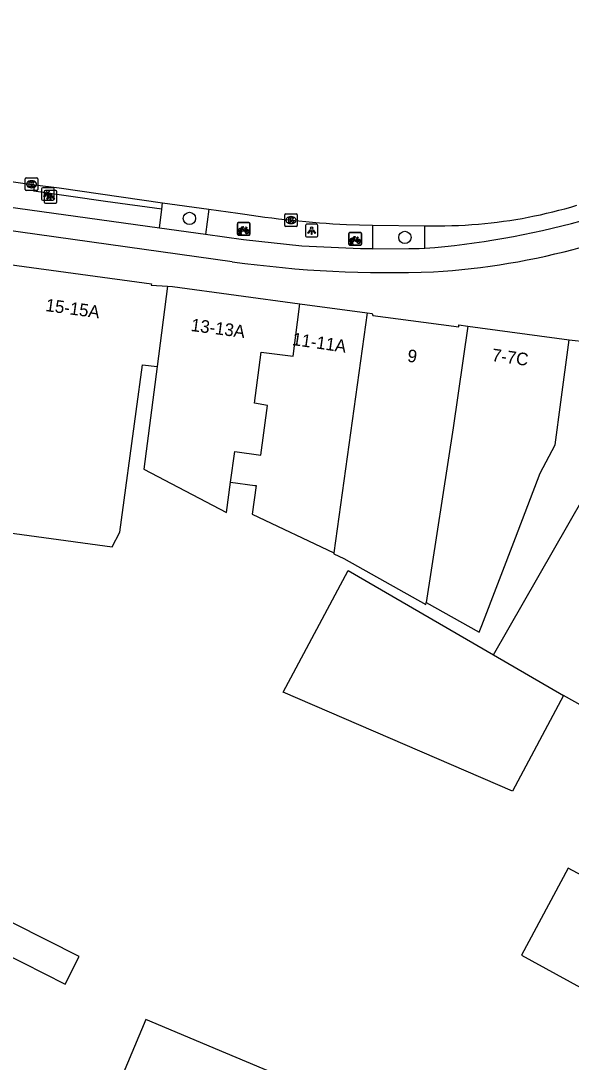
# Model space of a CAD drawing. Extents: x 160664 to 161506, y 382245 to 383288.
# Drawn here: x 161037.8 to 161081.5, y 383171.1 to 383253.8 of the extents above; entities that cross this region are included whole.
import ezdxf

# ---------------------------------------------------------------- set-up
doc = ezdxf.new("R2010")
doc.units = 0
for name, color, linetype in [('IMGEO_Berm_open', 7, 'Continuous'), ('IMGEO_Boom', 7, 'Continuous'), ('IMGEO_Fietsenrek', 7, 'Continuous'), ('IMGEO_Fietspad_gesloten', 7, 'Continuous'), ('IMGEO_Kolk', 7, 'Continuous'), ('IMGEO_Lichtpunt', 7, 'Continuous'), ('IMGEO_Pand', 7, 'Continuous'), ('IMGEO_Pand_nummerreeks', 7, 'Continuous'), ('IMGEO_Rijbaan_lokaal_gesloten', 7, 'Continuous'), ('IMGEO_Voetpad_open', 7, 'Continuous')]:
    doc.layers.add(name, color=color, linetype=linetype)

msp = doc.modelspace()

# ---------------------------------------------------------------- linework, layer by layer
at = {"layer": 'IMGEO_Berm_open'}
for points in [[(161048.826, 383237.337), (161049.023, 383238.842)], [(161052.73, 383238.834), (161052.487, 383236.832)], [(161065.725, 383237.582), (161065.737, 383235.686)]]:
    msp.add_lwpolyline(points, dxfattribs=at)
at = {"layer": 'IMGEO_Boom'}
for centre in [(161051.206, 383238.107), (161068.301, 383236.601)]:
    msp.add_circle(centre, 0.489, dxfattribs=at)
at = {"layer": 'IMGEO_Fietsenrek'}
for p, q in [((161055.007, 383236.846), (161055.007, 383237.687)), ((161055.007, 383237.687), (161055.007, 383236.846)), ((161055.082, 383237.771), (161055.923, 383237.771)), ((161055.923, 383237.771), (161055.082, 383237.771)), ((161055.134, 383236.855), (161055.173, 383237.015)), ((161055.245, 383237.027), (161055.244, 383237.031)), ((161055.276, 383237.038), (161055.277, 383237.031)), ((161055.694, 383237.32), (161055.73, 383237.225)), ((161056.007, 383237.696), (161056.007, 383236.855)), ((161056.007, 383236.855), (161056.007, 383237.696)), ((161055.932, 383236.771), (161055.091, 383236.771)), ((161055.091, 383236.771), (161055.932, 383236.771)), ((161055.168, 383236.855), (161055.134, 383236.855)), ((161055.203, 383237.003), (161055.168, 383236.855)), ((161055.286, 383236.855), (161055.252, 383236.997)), ((161055.284, 383237.001), (161055.319, 383236.855)), ((161055.319, 383236.855), (161055.286, 383236.855)), ((161063.853, 383236.057), (161063.853, 383236.898)), ((161063.853, 383236.898), (161063.853, 383236.057)), ((161063.928, 383236.982), (161064.769, 383236.982)), ((161064.769, 383236.982), (161063.928, 383236.982)), ((161063.98, 383236.066), (161064.019, 383236.226)), ((161064.049, 383236.214), (161064.014, 383236.066)), ((161064.091, 383236.238), (161064.09, 383236.242)), ((161064.132, 383236.066), (161064.098, 383236.208)), ((161064.122, 383236.249), (161064.123, 383236.242)), ((161064.13, 383236.212), (161064.165, 383236.066)), ((161064.54, 383236.531), (161064.576, 383236.436)), ((161064.853, 383236.907), (161064.853, 383236.066)), ((161064.853, 383236.066), (161064.853, 383236.907)), ((161064.778, 383235.982), (161063.937, 383235.982)), ((161063.937, 383235.982), (161064.778, 383235.982)), ((161064.014, 383236.066), (161063.98, 383236.066)), ((161064.165, 383236.066), (161064.132, 383236.066))]:
    msp.add_line(p, q, dxfattribs=at)
for points in [[(161055.341, 383237.245), (161055.289, 383237.155), (161055.249, 383237.13), (161055.25, 383237.177), (161055.305, 383237.271)], [(161055.32, 383237.297), (161055.415, 383237.461), (161055.501, 383237.447), (161055.503, 383237.438), (161055.447, 383237.427), (161055.42, 383237.382), (161055.676, 383237.341)], [(161055.616, 383237.053), (161055.566, 383237.053), (161055.375, 383237.304), (161055.356, 383237.272)], [(161055.663, 383237.316), (161055.406, 383237.357), (161055.389, 383237.328), (161055.556, 383237.108), (161055.663, 383237.316)], [(161055.711, 383237.218), (161055.681, 383237.295), (161055.572, 383237.077), (161055.615, 383237.077)], [(161055.645, 383237.077), (161055.765, 383237.076), (161055.721, 383237.19)], [(161055.741, 383237.197), (161055.796, 383237.052), (161055.646, 383237.052)], [(161055.676, 383237.341), (161055.701, 383237.39), (161055.695, 383237.394), (161055.672, 383237.398), (161055.66, 383237.405), (161055.659, 383237.408), (161055.661, 383237.413), (161055.756, 383237.398), (161055.758, 383237.388), (161055.748, 383237.375), (161055.736, 383237.369), (161055.722, 383237.375), (161055.694, 383237.32)], [(161064.187, 383236.456), (161064.135, 383236.366), (161064.095, 383236.341), (161064.096, 383236.388), (161064.151, 383236.482)], [(161064.166, 383236.508), (161064.261, 383236.672), (161064.347, 383236.658), (161064.349, 383236.649), (161064.293, 383236.638), (161064.266, 383236.593), (161064.522, 383236.552)], [(161064.462, 383236.264), (161064.412, 383236.264), (161064.221, 383236.515), (161064.202, 383236.483)], [(161064.509, 383236.527), (161064.252, 383236.568), (161064.235, 383236.539), (161064.402, 383236.319), (161064.509, 383236.527)], [(161064.557, 383236.429), (161064.527, 383236.506), (161064.418, 383236.288), (161064.461, 383236.288)], [(161064.491, 383236.288), (161064.611, 383236.287), (161064.567, 383236.401)], [(161064.587, 383236.408), (161064.642, 383236.263), (161064.492, 383236.263)], [(161064.522, 383236.552), (161064.547, 383236.601), (161064.541, 383236.605), (161064.518, 383236.609), (161064.506, 383236.616), (161064.505, 383236.619), (161064.507, 383236.624), (161064.602, 383236.609), (161064.604, 383236.599), (161064.594, 383236.586), (161064.582, 383236.58), (161064.568, 383236.586), (161064.54, 383236.531)]]:
    msp.add_lwpolyline(points, dxfattribs=at)
for centre, radius, start, end in [((161055.085, 383237.693), 0.0779, 92.4484, 184.28452), ((161055.085, 383237.693), 0.0779, 92.4484, 184.28452), ((161055.247, 383237.156), 0.159, 62.67661, 242.13685), ((161055.247, 383237.156), 0.129, 63.31916, 238.90302), ((161055.227, 383237.027), 0.0499, 12.8025, 158.69338), ((161055.227, 383237.027), 0.0174, 12.8025, 163.45023), ((161055.247, 383237.156), 0.129, 253.41502, 269.02044), ((161055.247, 383237.156), 0.129, 283.60429, 43.43025), ((161055.247, 383237.156), 0.159, 283.5766, 46.60424), ((161055.774, 383237.072), 0.159, 113.3408, 178.32165), ((161055.774, 383237.072), 0.159, 187.0065, 105.77075), ((161055.774, 383237.072), 0.129, 113.92302, 177.95563), ((161055.774, 383237.072), 0.129, 188.67146, 104.58832), ((161055.929, 383237.693), 0.0779, 2.4484, 94.28452), ((161055.929, 383237.693), 0.0779, 2.4484, 94.28452), ((161055.085, 383236.849), 0.0779, 182.4484, 274.28452), ((161055.085, 383236.849), 0.0779, 182.4484, 274.28452), ((161055.247, 383237.156), 0.159, 253.99666, 271.78671), ((161055.929, 383236.849), 0.0779, 272.4484, 4.28452), ((161055.929, 383236.849), 0.0779, 272.4484, 4.28452), ((161063.931, 383236.904), 0.0779, 92.4484, 184.28452), ((161063.931, 383236.904), 0.0779, 92.4484, 184.28452), ((161064.093, 383236.367), 0.159, 62.67661, 242.13685), ((161064.093, 383236.367), 0.129, 63.31916, 238.90302), ((161064.073, 383236.238), 0.0499, 12.8025, 158.69338), ((161064.093, 383236.367), 0.159, 253.99666, 271.78671), ((161064.073, 383236.238), 0.0174, 12.8025, 163.45023), ((161064.093, 383236.367), 0.129, 253.41502, 269.02044), ((161064.093, 383236.367), 0.129, 283.60429, 43.43025), ((161064.093, 383236.367), 0.159, 283.5766, 46.60424), ((161064.62, 383236.283), 0.159, 113.3408, 178.32165), ((161064.62, 383236.283), 0.159, 187.0065, 105.77075), ((161064.62, 383236.283), 0.129, 113.92302, 177.95563), ((161064.62, 383236.283), 0.129, 188.67146, 104.58832), ((161064.775, 383236.904), 0.0779, 2.4484, 94.28452), ((161064.775, 383236.904), 0.0779, 2.4484, 94.28452), ((161063.931, 383236.06), 0.0779, 182.4484, 274.28452), ((161063.931, 383236.06), 0.0779, 182.4484, 274.28452), ((161064.775, 383236.06), 0.0779, 272.4484, 4.28452), ((161064.775, 383236.06), 0.0779, 272.4484, 4.28452)]:
    msp.add_arc(centre, radius, start, end, dxfattribs=at)
at = {"layer": 'IMGEO_Fietspad_gesloten'}
for points in [[(161054.596, 383234.67), (160998.315, 383242.532), (160977.609, 383245.36), (160972.356, 383246.078), (160915.937, 383253.784)], [(161048.826, 383237.337), (161033.753, 383239.417)], [(161052.487, 383236.832), (161048.826, 383237.337)], [(161065.737, 383235.686), (161064.769, 383235.679), (161060.119, 383235.913), (161055.491, 383236.417), (161052.487, 383236.832)], [(161065.737, 383235.686), (161068.606, 383235.708), (161068.884, 383235.71), (161069.161, 383235.712), (161069.425, 383235.714), (161069.888, 383235.745)]]:
    msp.add_lwpolyline(points, dxfattribs=at)
for centre, radius, start, end in [((161064.996, 383300.364), 64.804, 274.32923, 285.47685), ((161067.228, 383290.155), 56.386, 273.41108, 285.59542), ((161067.058, 383323.461), 89.661, 262.01043, 272.25296)]:
    msp.add_arc(centre, radius, start, end, dxfattribs=at)
at = {"layer": 'IMGEO_Kolk'}
for p, q in [((161038.172, 383240.392), (161038.172, 383241.244)), ((161038.247, 383241.318), (161039.099, 383241.318)), ((161039.173, 383241.244), (161039.173, 383240.392)), ((161039.099, 383240.318), (161038.247, 383240.318)), ((161038.683, 383240.538), (161038.658, 383240.538)), ((161038.66, 383241.098), (161038.685, 383241.098)), ((161058.76, 383237.542), (161058.76, 383238.394)), ((161058.835, 383238.468), (161059.687, 383238.468)), ((161059.248, 383238.248), (161059.273, 383238.248)), ((161059.761, 383238.394), (161059.761, 383237.542)), ((161059.687, 383237.468), (161058.835, 383237.468)), ((161059.271, 383237.688), (161059.246, 383237.688))]:
    msp.add_line(p, q, dxfattribs=at)
for points in [[(161038.172, 383240.392), (161038.172, 383241.244)], [(161038.247, 383241.318), (161039.099, 383241.318)], [(161039.173, 383241.244), (161039.173, 383240.392)], [(161039.099, 383240.318), (161038.247, 383240.318)], [(161038.493, 383241.018), (161038.616, 383241.018), (161038.616, 383240.867), (161038.746, 383241.018), (161038.91, 383241.018), (161038.764, 383240.867), (161038.917, 383240.618), (161038.765, 383240.618), (161038.68, 383240.782), (161038.616, 383240.715), (161038.616, 383240.618), (161038.493, 383240.618), (161038.493, 383241.018)], [(161058.76, 383237.542), (161058.76, 383238.394)], [(161058.835, 383238.468), (161059.687, 383238.468)], [(161059.081, 383238.168), (161059.204, 383238.168), (161059.204, 383238.017), (161059.334, 383238.168), (161059.498, 383238.168), (161059.352, 383238.017), (161059.505, 383237.768), (161059.353, 383237.768), (161059.268, 383237.932), (161059.204, 383237.865), (161059.204, 383237.768), (161059.081, 383237.768), (161059.081, 383238.168)], [(161059.761, 383238.394), (161059.761, 383237.542)], [(161059.687, 383237.468), (161058.835, 383237.468)]]:
    msp.add_lwpolyline(points, dxfattribs=at)
for centre, start, end in [((161038.249, 383241.242), 91.55205, 178.44795), ((161038.249, 383241.242), 91.55205, 178.44795), ((161039.097, 383241.242), 1.55205, 88.44795), ((161039.097, 383241.242), 1.55205, 88.44795), ((161038.249, 383240.394), 181.55205, 268.44795), ((161038.249, 383240.394), 181.55205, 268.44795), ((161039.097, 383240.394), 271.55205, 358.44795), ((161039.097, 383240.394), 271.55205, 358.44795), ((161058.837, 383238.392), 91.55205, 178.44795), ((161058.837, 383238.392), 91.55205, 178.44795), ((161059.685, 383238.392), 1.55205, 88.44795), ((161059.685, 383238.392), 1.55205, 88.44795), ((161058.837, 383237.544), 181.55205, 268.44795), ((161058.837, 383237.544), 181.55205, 268.44795), ((161059.685, 383237.544), 271.55205, 358.44795), ((161059.685, 383237.544), 271.55205, 358.44795)]:
    msp.add_arc(centre, 0.0765, start, end, dxfattribs=at)
for centre, major_axis, ratio, start_param, end_param in [((161038.659, 383240.818), (-0.387, 0.002), 0.722429, 4.712389, 7.853982), ((161038.684, 383240.818), (-0.39, 0.002), 0.717154, 1.570796, 4.712389), ((161059.247, 383237.968), (-0.387, 0.002), 0.722429, 4.712389, 7.853982), ((161059.272, 383237.968), (-0.39, 0.002), 0.717154, 1.570796, 4.712389)]:
    msp.add_ellipse(centre, major_axis=major_axis, ratio=ratio, start_param=start_param, end_param=end_param, dxfattribs=at)
at = {"layer": 'IMGEO_Lichtpunt'}
for p, q in [((161039.47, 383240.447), (161039.47, 383239.64)), ((161039.47, 383240.447), (161039.47, 383239.64)), ((161040.372, 383240.542), (161039.564, 383240.542)), ((161040.372, 383240.542), (161039.564, 383240.542)), ((161040.587, 383240.316), (161039.779, 383240.316)), ((161040.587, 383240.316), (161039.779, 383240.316)), ((161040.466, 383239.64), (161040.466, 383240.447)), ((161040.466, 383239.64), (161040.466, 383240.447)), ((161039.564, 383239.546), (161040.372, 383239.546)), ((161039.564, 383239.546), (161040.372, 383239.546)), ((161039.685, 383240.221), (161039.685, 383239.414)), ((161039.685, 383240.221), (161039.685, 383239.414)), ((161040.681, 383239.414), (161040.681, 383240.221)), ((161040.681, 383239.414), (161040.681, 383240.221)), ((161039.779, 383239.32), (161040.587, 383239.32)), ((161039.779, 383239.32), (161040.587, 383239.32)), ((161060.401, 383237.541), (161060.401, 383236.734)), ((161060.401, 383237.541), (161060.401, 383236.734)), ((161061.303, 383237.636), (161060.495, 383237.636)), ((161061.303, 383237.636), (161060.495, 383237.636)), ((161061.397, 383236.734), (161061.397, 383237.541)), ((161061.397, 383236.734), (161061.397, 383237.541)), ((161060.495, 383236.64), (161061.303, 383236.64)), ((161060.495, 383236.64), (161061.303, 383236.64))]:
    msp.add_line(p, q, dxfattribs=at)
for points in [[(161039.844, 383240.111), (161039.883, 383240.083), (161039.695, 383239.821), (161039.657, 383239.848), (161039.844, 383240.111)], [(161040.059, 383239.885), (161040.098, 383239.857), (161039.91, 383239.595), (161039.872, 383239.622), (161040.059, 383239.885)], [(161039.946, 383240.063), (161039.993, 383240.063), (161039.993, 383239.741), (161039.946, 383239.741), (161039.946, 383240.063)], [(161040.056, 383240.083), (161040.094, 383240.11), (161040.281, 383239.848), (161040.242, 383239.82), (161040.056, 383240.083)], [(161040.161, 383239.837), (161040.208, 383239.837), (161040.208, 383239.515), (161040.161, 383239.515), (161040.161, 383239.837)], [(161040.271, 383239.857), (161040.309, 383239.884), (161040.496, 383239.622), (161040.457, 383239.594), (161040.271, 383239.857)], [(161060.775, 383237.205), (161060.814, 383237.177), (161060.626, 383236.915), (161060.588, 383236.942), (161060.775, 383237.205)], [(161060.877, 383237.157), (161060.924, 383237.157), (161060.924, 383236.835), (161060.877, 383236.835), (161060.877, 383237.157)], [(161060.987, 383237.177), (161061.025, 383237.204), (161061.212, 383236.942), (161061.173, 383236.914), (161060.987, 383237.177)]]:
    msp.add_lwpolyline(points, dxfattribs=at)
for centre in [(161039.969, 383240.245), (161040.184, 383240.019), (161060.9, 383237.339)]:
    msp.add_circle(centre, 0.0994, dxfattribs=at)
for centre, start, end in [((161039.564, 383240.447), 90, 180), ((161039.564, 383240.447), 90, 180), ((161039.779, 383240.221), 90, 180), ((161039.779, 383240.221), 90, 180), ((161040.372, 383240.447), 0, 90), ((161040.372, 383240.447), 0, 90), ((161040.587, 383240.221), 0, 90), ((161040.587, 383240.221), 0, 90), ((161039.564, 383239.64), 180, 270), ((161039.564, 383239.64), 180, 270), ((161040.372, 383239.64), 270, 0), ((161040.372, 383239.64), 270, 360), ((161039.779, 383239.414), 180, 270), ((161039.779, 383239.414), 180, 270), ((161040.587, 383239.414), 270, 0), ((161040.587, 383239.414), 270, 360), ((161060.495, 383237.541), 90, 180), ((161060.495, 383237.541), 90, 180), ((161061.303, 383237.541), 0, 90), ((161061.303, 383237.541), 0, 90), ((161060.495, 383236.734), 180, 270), ((161060.495, 383236.734), 180, 270), ((161061.303, 383236.734), 270, 0), ((161061.303, 383236.734), 270, 360)]:
    msp.add_arc(centre, 0.0946, start, end, dxfattribs=at)
at = {"layer": 'IMGEO_Pand'}
for points in [[(161036.914, 383234.459), (161048.179, 383232.914), (161048.165, 383232.814), (161049.45, 383232.725)], [(161049.45, 383232.725), (161048.632, 383226.341)], [(161049.45, 383232.725), (161049.862, 383232.696), (161059.952, 383231.337)], [(161054.466, 383217.171), (161054.794, 383219.609), (161056.877, 383219.329), (161057.403, 383223.247), (161056.376, 383223.431), (161056.901, 383227.494), (161059.428, 383227.173), (161059.952, 383231.337)], [(161059.952, 383231.337), (161065.312, 383230.615)], [(161065.312, 383230.615), (161062.672, 383211.572)], [(161065.312, 383230.615), (161065.695, 383230.563), (161065.757, 383230.412), (161069.776, 383229.872), (161072.574, 383229.496), (161072.595, 383229.651), (161073.31, 383229.555)], [(161073.31, 383229.555), (161072.123, 383221.496), (161069.982, 383207.626)], [(161073.31, 383229.555), (161081.347, 383228.475)], [(161069.982, 383207.626), (161074.191, 383205.266), (161074.4, 383205.808), (161077.073, 383212.759), (161079.041, 383217.876), (161080.228, 383220.15), (161080.681, 383223.52), (161081.347, 383228.475)], [(161033.038, 383213.675), (161045.079, 383212.056), (161045.684, 383213.199), (161046.971, 383222.787), (161047.469, 383226.498), (161048.632, 383226.341)], [(161048.632, 383226.341), (161047.587, 383218.194), (161054.145, 383214.778), (161054.466, 383217.171)], [(161054.466, 383217.171), (161056.405, 383216.91), (161056.491, 383216.899), (161056.187, 383214.637), (161062.672, 383211.572)], [(161075.336, 383203.467), (161082.477, 383215.933)], [(161062.672, 383211.572), (161062.66, 383211.487), (161063.465, 383211.106), (161069.957, 383207.466), (161069.982, 383207.626)], [(161080.885, 383200.253), (161076.84, 383192.649), (161058.642, 383200.515), (161063.787, 383210.157), (161075.336, 383203.467)], [(161075.336, 383203.467), (161080.885, 383200.253)], [(161110.478, 383181.608), (161095.547, 383189.071), (161096.619, 383191.43), (161080.885, 383200.253)], [(161109.057, 383178.493), (161103.503, 383181.205), (161100.959, 383175.995), (161081.255, 383186.535), (161077.562, 383179.631), (161084.173, 383176.029)], [(161014.372, 383153.904), (161006.878, 383139.703), (161008.882, 383138.646), (161032.991, 383181.564), (161041.35, 383177.342), (161042.453, 383179.525), (161032.056, 383184.776), (161027.441, 383176.859)], [(161058.7, 383169.924), (161054.092, 383171.863), (161047.75, 383174.531), (161027.92, 383127.435), (161028.408, 383127.228), (161026.575, 383122.899), (161025.396, 383123.589)]]:
    msp.add_lwpolyline(points, dxfattribs=at)
at = {"layer": 'IMGEO_Rijbaan_lokaal_gesloten'}
for points in [[(161034.004, 383241.447), (161038.92, 383240.782)], [(161038.92, 383240.782), (161040.871, 383240.519), (161049.077, 383239.346)], [(161049.077, 383239.346), (161052.73, 383238.834)], [(161052.73, 383238.834), (161055.049, 383238.509)], [(161063.675, 383237.61), (161065.725, 383237.582)], [(161065.725, 383237.582), (161069.88, 383237.526)]]:
    msp.add_lwpolyline(points, dxfattribs=at)
for centre, radius, start, end in [((161070.869, 383275.87), 38.355, 274.90323, 286.79155), ((161068.903, 383329.605), 92.143, 261.35273, 266.74752), ((161070.818, 383276.846), 39.331, 268.63411, 274.856)]:
    msp.add_arc(centre, radius, start, end, dxfattribs=at)
at = {"layer": 'IMGEO_Voetpad_open'}
for points in [[(161049.023, 383238.842), (161044.543, 383239.441), (161038.853, 383240.272), (161038.92, 383240.782)], [(161049.023, 383238.842), (161049.077, 383239.346)], [(161069.888, 383235.745), (161069.88, 383237.526)], [(161081.347, 383228.475), (161084.238, 383228.158)]]:
    msp.add_lwpolyline(points, dxfattribs=at)

# ---------------------------------------------------------------- texts
at = {"layer": 'IMGEO_Pand_nummerreeks'}
for s, rotation, p in [('15-15A', 352.12183, (161039.739, 383230.757)), ('13-13A', 352.47133, (161051.275, 383229.176)), ('11-11A', 351.78951, (161059.31, 383228.064)), ('9', 352.34528, (161068.456, 383226.74)), ('7-7C', 352.15048, (161075.158, 383226.791))]:
    msp.add_text(s, height=1, rotation=rotation, dxfattribs=at).set_placement(p)

doc.saveas('drawing.dxf')
